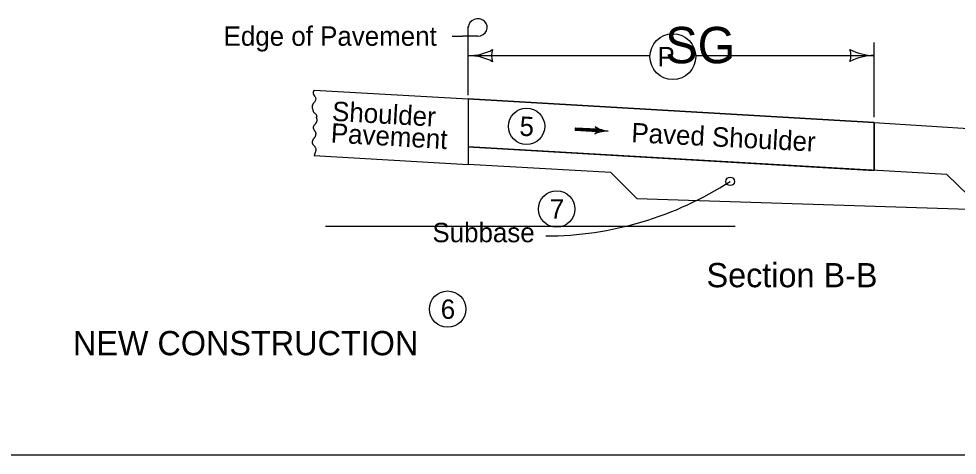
# Model space of a CAD drawing. Extents: x 9538 to 81668, y 7600 to 11751.
# Drawn here: x 29033 to 29808, y 8840 to 9200 of the extents above; entities that cross this region are included whole.
import ezdxf

# ---------------------------------------------------------------- set-up
doc = ezdxf.new("R2010")
doc.units = 0
for name, color, linetype in [('DsnShtMinorGrid13', 7, 'Continuous'), ('DsnShtMinorGrid14', 7, 'Continuous'), ('dsnStdDimension', 7, 'Continuous'), ('dsnStdNameDate', 7, 'Continuous'), ('dsnStdNote', 7, 'Continuous'), ('dsnStdTable', 7, 'Continuous')]:
    doc.layers.add(name, color=color, linetype=linetype)

msp = doc.modelspace()

# ---------------------------------------------------------------- linework, layer by layer
at = {"layer": 'DsnShtMinorGrid13'}
for centre in [(29452.18, 9111.48), (29477.03, 9043.19), (29386.97, 8960.58)]:
    msp.add_circle(centre, 15, dxfattribs=at)
at = {"layer": 'DsnShtMinorGrid14'}
msp.add_circle((29620.42, 9066.08), 3.54, dxfattribs=at)
at = {"layer": 'dsnStdDimension'}
for p, q in [((29739.28, 9119.12), (29739.28, 9180.8)), ((29404.06, 9169.81), (29554.06, 9169.81)), ((29591.88, 9169.96), (29739.28, 9169.96))]:
    msp.add_line(p, q, dxfattribs=at)
msp.add_circle((29572.97, 9168.99), 18.93, dxfattribs=at)
for centre, radius, start, end in [((29404.06, 9212.31), 42.5, 270, 298.07249), ((29439.7, 9169.81), 16.42, 162.26665, 197.73335), ((29703.64, 9169.96), 16.42, 342.26665, 17.73335), ((29739.28, 9212.46), 42.5, 241.92751, 270), ((29404.06, 9127.31), 42.5, 61.92751, 90), ((29739.28, 9127.46), 42.5, 90, 118.07249), ((29467.47, 9303.03), 282.03, 270.13198, 302.84273)]:
    msp.add_arc(centre, radius, start, end, dxfattribs=at)
at = {"layer": 'dsnStdNameDate'}
msp.add_line((30303.14, 8840.02), (28147.56, 8840.02), dxfattribs=at)
at = {"layer": 'dsnStdNote'}
for p, q in [((29404.06, 9173.13), (29404.06, 9193.99)), ((29390.69, 9185.97), (29399.37, 9185.97)), ((29411.87, 9185.97), (29399.37, 9185.97)), ((29404.06, 9137.19), (29404.06, 9173.13)), ((29510.44, 9108.09), (29492.24, 9109.14)), ((29510.46, 9109.09), (29510.46, 9109.09)), ((29510.34, 9107.15), (29510.34, 9107.15))]:
    msp.add_line(p, q, dxfattribs=at)
for points in [[(29510.47, 9109.03), (29492.3, 9110.08), (29492.17, 9108.2), (29510.34, 9107.15), (29510.4, 9108.76), (29492.52, 9109.86), (29492.47, 9108.36), (29509.96, 9107.41), (29510.08, 9108.53), (29492.76, 9109.59), (29492.73, 9108.59), (29509.75, 9107.61), (29509.84, 9108.32), (29492.95, 9109.37), (29492.93, 9108.81), (29509.54, 9107.87)], [(29510.07, 9110.28), (29510.76, 9109.12), (29510.74, 9107.47), (29509.98, 9106.07), (29512.74, 9106.94), (29515.93, 9107.59), (29516.83, 9107.72), (29514.59, 9108.27), (29511.36, 9109.5), (29510.41, 9110.03), (29510.54, 9106.52), (29515.49, 9107.74), (29510.85, 9109.32), (29510.86, 9106.9), (29514.26, 9107.83), (29511.26, 9108.69), (29511.03, 9107.31), (29513.18, 9107.81), (29511.6, 9108.32), (29511.46, 9107.66), (29512.25, 9107.82)]]:
    msp.add_lwpolyline(points, dxfattribs=at)
for centre, major_axis, start_param, end_param in [((29411.87, 9193.11), (-7.81, 0), 1.570796, 6.283185), ((29506.68, 9108.3), (3.88, 0), 5.202895, 7.237436), ((29521.74, 9127.73), (-22.17, 0), 0.954258, 1.478381), ((29518.95, 9087.31), (22.17, 0), 1.537172, 2.061295)]:
    msp.add_ellipse(centre, major_axis=major_axis, ratio=0.913811, start_param=start_param, end_param=end_param, dxfattribs=at)
at = {"layer": 'dsnStdTable'}
for p, q in [((29276.6, 9141.46), (29404.06, 9134.05)), ((29404.06, 9134.05), (29404.06, 9080.04)), ((29404.06, 9134.05), (29739.2, 9114.56)), ((29739.2, 9114.56), (29404.06, 9134.05)), ((29404.06, 9134.05), (29404.06, 9094.45)), ((29739.2, 9114.56), (29874.03, 9106.17)), ((29739.2, 9075.13), (29739.2, 9114.56)), ((29739.2, 9114.56), (29739.2, 9075.13)), ((29799.2, 9071.67), (29404.06, 9094.45)), ((29404.06, 9094.45), (29739.2, 9075.13)), ((29276.63, 9087.45), (29404.06, 9080.04)), ((29521.9, 9073.24), (29404.06, 9080.04)), ((29521.9, 9073.24), (29543.24, 9052.03)), ((29799.2, 9071.67), (29829.72, 9042.05)), ((29543.24, 9052.03), (30026.58, 9036.24)), ((29286.01, 9029.13), (29624.51, 9029.13))]:
    msp.add_line(p, q, dxfattribs=at)
msp.add_circle((29452.18, 9111.48), 15, dxfattribs=at)
for points in [[(29276.6, 9141.46), (29276.09, 9137.86), (29277.13, 9136.35), (29278, 9134.06), (29277.39, 9132), (29275.49, 9129.62), (29274.97, 9127.72), (29275.49, 9125.43), (29276.35, 9123.05), (29277.39, 9122.34), (29278.78, 9119.8), (29278.77, 9118.96)], [(29276.81, 9101.85), (29277.02, 9102.1), (29277.22, 9102.36), (29277.57, 9102.92), (29277.85, 9103.51), (29277.97, 9103.82), (29278.07, 9104.13), (29278.2, 9104.75), (29278.25, 9105.37), (29278.2, 9105.96), (29278.14, 9106.24), (29278.1, 9106.37), (29278.06, 9106.5), (29277.85, 9106.88), (29277.57, 9107.24), (29277.27, 9107.61), (29277.02, 9108.01), (29276.88, 9108.29), (29276.74, 9108.57), (29276.48, 9109.15), (29276.28, 9109.71), (29276.2, 9110.01), (29276.15, 9110.3), (29276.14, 9110.43), (29276.14, 9110.56), (29276.29, 9111.33), (29276.5, 9111.85), (29276.76, 9112.36), (29277.2, 9113), (29277.72, 9113.54), (29278.23, 9114.09), (29278.46, 9114.4), (29278.66, 9114.74), (29278.87, 9115.21), (29279.03, 9115.68), (29279.13, 9116.16), (29279.16, 9116.4), (29279.18, 9116.52), (29279.18, 9116.64), (29279.14, 9117.15), (29278.99, 9117.66), (29278.94, 9117.79), (29278.88, 9117.91), (29278.83, 9118.04), (29278.81, 9118.17), (29278.77, 9118.96)], [(29276.81, 9101.85), (29276.59, 9101.62), (29276.35, 9101.38), (29276.11, 9101.14), (29275.93, 9100.87), (29275.79, 9100.59), (29275.65, 9100.3), (29275.39, 9099.73), (29275.28, 9099.45), (29275.18, 9099.16), (29275.11, 9098.87), (29275.08, 9098.72), (29275.06, 9098.57), (29275.07, 9098.06), (29275.2, 9097.54), (29275.41, 9097.02), (29275.67, 9096.51), (29276.11, 9095.88), (29276.63, 9095.33), (29277.14, 9094.78), (29277.38, 9094.48), (29277.57, 9094.14), (29277.98, 9093.19), (29278.08, 9092.72), (29278.09, 9092.24), (29278.06, 9091.95), (29278.01, 9091.66), (29277.96, 9091.37), (29277.89, 9091.09), (29277.57, 9089.94), (29277.39, 9089.33), (29277.2, 9088.73), (29276.98, 9088.14), (29276.85, 9087.85), (29276.71, 9087.57), (29276.63, 9087.45)]]:
    msp.add_spline(points, degree=3, dxfattribs=at)

# ---------------------------------------------------------------- texts
at = {"layer": 'DsnShtMinorGrid13'}
msp.add_text('5', height=16, rotation=356.69973, dxfattribs=at).set_placement((29445.96, 9103.82))
for s, p in [('7', (29471.32, 9035.19)), ('6', (29381.27, 8952.58))]:
    msp.add_text(s, height=16, dxfattribs=at).set_placement(p)
at = {"layer": 'dsnStdDimension'}
for s, height, p in [('SG', 30, (29566.69, 9163.55)), ('P', 16, (29560.26, 9160.99))]:
    msp.add_text(s, height=height, dxfattribs=at).set_placement(p)
at = {"layer": 'dsnStdNote'}
for s, height, p in [('Edge of Pavement', 16, (29201.93, 9177.97)), ('Subbase', 16, (29374.41, 9015.81)), ('Section B-B', 20, (29600.8, 8978.66)), ('NEW CONSTRUCTION', 20, (29077.45, 8922.54))]:
    msp.add_text(s, height=height, dxfattribs=at).set_placement(p)
for s, rotation, p in [('Shoulder', 356.73462, (29291.19, 9116.12)), ('Pavement', 356.73462, (29290.17, 9098.15)), ('Paved Shoulder ', 357.0678, (29538.46, 9098.45))]:
    msp.add_text(s, height=16, rotation=rotation, dxfattribs=at).set_placement(p)

doc.saveas('drawing.dxf')
